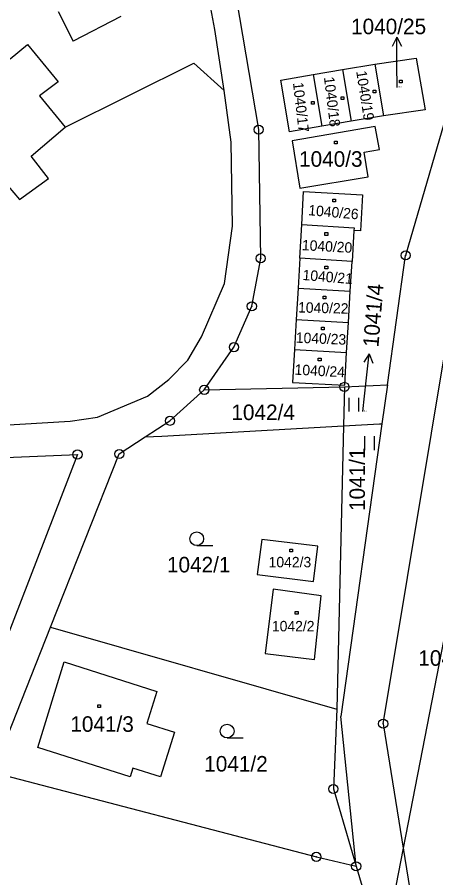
# Model space of a CAD drawing. Extents: x -468021 to -466942, y -1130484 to -1128584.
# Drawn here: x -467117.6 to -467071.8, y -1129550 to -1129455.8 of the extents above; entities that cross this region are included whole.
import ezdxf

# ---------------------------------------------------------------- set-up
doc = ezdxf.new("R2010")
doc.units = 0
doc.layers.add('DKM', color=7, linetype='Continuous')

msp = doc.modelspace()

# ---------------------------------------------------------------- linework, layer by layer
at = {"layer": 'DKM'}
for p, q in [((-467058.01, -1129423.06), (-467075.07, -1129481.88)), ((-467091.16, -1129468.11), (-467095.56, -1129441.81)), ((-467095.97, -1129457.15), (-467098.57, -1129442.61)), ((-467113.12, -1129455.2), (-467111.48, -1129458.44)), ((-467106.26, -1129455.74), (-467111.48, -1129458.44)), ((-467094.92, -1129463.83), (-467095.97, -1129457.15)), ((-467076.052, -1129458), (-467076.541, -1129459.005)), ((-467076.02, -1129461), (-467076.052, -1129458)), ((-467076.052, -1129458), (-467075.541, -1129458.994)), ((-467118.36, -1129460.37), (-467116.46, -1129458.8)), ((-467116.46, -1129458.8), (-467113.11, -1129462.9)), ((-467112.35, -1129467.85), (-467098.25, -1129460.85)), ((-467098.25, -1129460.85), (-467094.92, -1129463.83)), ((-467082, -1129461.55), (-467078.46, -1129460.95)), ((-467078.46, -1129460.95), (-467073.91, -1129460.29)), ((-467078.46, -1129460.95), (-467077.5, -1129466.6)), ((-467075.99, -1129463.49), (-467076.02, -1129461)), ((-467073.91, -1129460.29), (-467072.92, -1129465.96)), ((-467088.74, -1129462.69), (-467085.2, -1129462.09)), ((-467085.2, -1129462.09), (-467082, -1129461.55)), ((-467085.2, -1129462.09), (-467084.23, -1129467.75)), ((-467082, -1129461.55), (-467081.04, -1129467.2)), ((-467113.11, -1129462.9), (-467115.15, -1129464.42)), ((-467087.77, -1129468.35), (-467088.74, -1129462.69)), ((-467075.76, -1129462.7), (-467075.46, -1129462.7)), ((-467075.76, -1129463), (-467075.76, -1129462.7)), ((-467075.46, -1129463), (-467075.76, -1129463)), ((-467075.46, -1129462.7), (-467075.46, -1129463)), ((-467094.16, -1129469.49), (-467094.92, -1129463.83)), ((-467078.64, -1129463.78), (-467078.34, -1129463.78)), ((-467078.64, -1129464.08), (-467078.64, -1129463.78)), ((-467078.34, -1129463.78), (-467078.34, -1129464.08)), ((-467115.15, -1129464.42), (-467112.35, -1129467.85)), ((-467082.13, -1129464.53), (-467081.83, -1129464.53)), ((-467082.13, -1129464.83), (-467082.13, -1129464.53)), ((-467081.83, -1129464.83), (-467082.13, -1129464.83)), ((-467081.83, -1129464.53), (-467081.83, -1129464.83)), ((-467078.34, -1129464.08), (-467078.64, -1129464.08)), ((-467085.37, -1129465.04), (-467085.07, -1129465.04)), ((-467085.37, -1129465.34), (-467085.37, -1129465.04)), ((-467085.07, -1129465.34), (-467085.37, -1129465.34)), ((-467085.07, -1129465.04), (-467085.07, -1129465.34)), ((-467077.5, -1129466.6), (-467081.04, -1129467.2)), ((-467072.92, -1129465.96), (-467077.5, -1129466.6)), ((-467084.23, -1129467.75), (-467087.77, -1129468.35)), ((-467078.39, -1129467.77), (-467087.5, -1129469.34)), ((-467081.04, -1129467.2), (-467084.23, -1129467.75)), ((-467077.95, -1129470.31), (-467078.39, -1129467.77)), ((-467116.06, -1129471.01), (-467112.35, -1129467.85)), ((-467090.94, -1129482.21), (-467091.16, -1129468.11)), ((-467094.03, -1129478.68), (-467094.16, -1129469.49)), ((-467087.5, -1129469.34), (-467086.64, -1129474.53)), ((-467082.85, -1129469.37), (-467082.55, -1129469.37)), ((-467082.85, -1129469.67), (-467082.85, -1129469.37)), ((-467082.55, -1129469.37), (-467082.55, -1129469.67)), ((-467082.55, -1129469.67), (-467082.85, -1129469.67)), ((-467079.63, -1129470.59), (-467077.95, -1129470.31)), ((-467079.16, -1129473.3), (-467079.63, -1129470.59)), ((-467114.16, -1129473.47), (-467116.06, -1129471.01)), ((-467086.64, -1129474.53), (-467079.16, -1129473.3)), ((-467119.21, -1129473.56), (-467117.35, -1129475.75)), ((-467117.35, -1129475.75), (-467114.16, -1129473.47)), ((-467086.42, -1129478.51), (-467086.24, -1129474.89)), ((-467086.24, -1129474.89), (-467079.78, -1129475.27)), ((-467079.78, -1129475.27), (-467080.03, -1129479.19)), ((-467077.53, -1129533.15), (-467067.93, -1129475.29)), ((-467083.04, -1129475.72), (-467082.74, -1129475.72)), ((-467083.04, -1129476.02), (-467083.04, -1129475.72)), ((-467082.74, -1129476.02), (-467083.04, -1129476.02)), ((-467082.74, -1129475.72), (-467082.74, -1129476.02)), ((-467094.91, -1129484.95), (-467094.03, -1129478.68)), ((-467086.64, -1129482.2), (-467086.42, -1129478.51)), ((-467086.42, -1129478.51), (-467080.72, -1129478.85)), ((-467080.72, -1129478.85), (-467080.74, -1129479.15)), ((-467083.9, -1129479.39), (-467083.6, -1129479.39)), ((-467083.9, -1129479.69), (-467083.9, -1129479.39)), ((-467083.6, -1129479.69), (-467083.9, -1129479.69)), ((-467083.6, -1129479.39), (-467083.6, -1129479.69)), ((-467080.74, -1129479.15), (-467080.94, -1129482.54)), ((-467080.03, -1129479.19), (-467080.74, -1129479.15)), ((-467062.57, -1129480.89), (-467080.3, -1129572.39)), ((-467077.06, -1129496.04), (-467075.07, -1129481.88)), ((-467091.91, -1129487.46), (-467090.94, -1129482.21)), ((-467086.64, -1129482.2), (-467086.84, -1129485.47)), ((-467080.94, -1129482.54), (-467086.64, -1129482.2)), ((-467081.13, -1129485.81), (-467080.94, -1129482.54)), ((-467083.9, -1129483.06), (-467083.6, -1129483.06)), ((-467083.9, -1129483.36), (-467083.9, -1129483.06)), ((-467083.6, -1129483.36), (-467083.9, -1129483.36)), ((-467083.6, -1129483.06), (-467083.6, -1129483.36)), ((-467097.41, -1129490.8), (-467094.91, -1129484.95)), ((-467086.84, -1129485.47), (-467087.05, -1129488.89)), ((-467086.84, -1129485.47), (-467081.13, -1129485.81)), ((-467084.1, -1129486.33), (-467083.8, -1129486.33)), ((-467084.1, -1129486.63), (-467084.1, -1129486.33)), ((-467083.8, -1129486.33), (-467083.8, -1129486.63)), ((-467081.33, -1129489.23), (-467081.13, -1129485.81)), ((-467093.87, -1129491.93), (-467091.91, -1129487.46)), ((-467083.8, -1129486.63), (-467084.1, -1129486.63)), ((-467087.05, -1129488.89), (-467087.25, -1129492.17)), ((-467087.05, -1129488.89), (-467081.33, -1129489.23)), ((-467081.53, -1129492.51), (-467081.33, -1129489.23)), ((-467084.3, -1129489.73), (-467084, -1129489.73)), ((-467084.3, -1129490.03), (-467084.3, -1129489.73)), ((-467084, -1129490.03), (-467084.3, -1129490.03)), ((-467084, -1129489.73), (-467084, -1129490.03)), ((-467098.91, -1129493.34), (-467097.41, -1129490.8)), ((-467097.12, -1129496.6), (-467093.87, -1129491.93)), ((-467087.25, -1129492.17), (-467087.47, -1129495.81)), ((-467087.25, -1129492.17), (-467081.53, -1129492.51)), ((-467084.63, -1129493.14), (-467084.33, -1129493.14)), ((-467084.63, -1129493.44), (-467084.63, -1129493.14)), ((-467084.33, -1129493.14), (-467084.33, -1129493.44)), ((-467081.74, -1129496.09), (-467081.53, -1129492.51)), ((-467079.049, -1129492.648), (-467079.656, -1129493.587)), ((-467079.38, -1129495.63), (-467079.049, -1129492.648)), ((-467079.049, -1129492.648), (-467078.662, -1129493.697)), ((-467100.99, -1129495.46), (-467098.91, -1129493.34)), ((-467084.33, -1129493.44), (-467084.63, -1129493.44)), ((-467103.33, -1129497.31), (-467100.99, -1129495.46)), ((-467087.47, -1129495.81), (-467081.74, -1129496.09)), ((-467079.75, -1129498.96), (-467079.38, -1129495.63)), ((-467100.87, -1129499.99), (-467097.12, -1129496.6)), ((-467097.12, -1129496.6), (-467081.77, -1129496.28)), ((-467081.77, -1129496.28), (-467081.87, -1129500.54)), ((-467081.77, -1129496.28), (-467077.06, -1129496.04)), ((-467077.06, -1129496.04), (-467077.66, -1129500.31)), ((-467108.8, -1129499.61), (-467103.33, -1129497.31)), ((-467081.25, -1129498.96), (-467081.25, -1129497.46)), ((-467080.25, -1129497.46), (-467080.25, -1129498.96)), ((-467111.78, -1129500.04), (-467108.8, -1129499.61)), ((-467142.41, -1129501.77), (-467111.78, -1129500.04)), ((-467103.58, -1129501.76), (-467100.87, -1129499.99)), ((-467101.77, -1129501.66), (-467081.87, -1129500.54)), ((-467081.87, -1129500.54), (-467082.62, -1129531.55)), ((-467077.66, -1129500.31), (-467082.16, -1129532.38)), ((-467081.87, -1129500.54), (-467077.92, -1129500.32)), ((-467077.92, -1129500.32), (-467077.66, -1129500.31)), ((-467103.58, -1129501.76), (-467101.77, -1129501.66)), ((-467106.42, -1129503.62), (-467103.58, -1129501.76)), ((-467079.53, -1129503.19), (-467079.53, -1129501.69)), ((-467078.53, -1129501.69), (-467078.53, -1129503.19)), ((-467144.12, -1129505.05), (-467110.99, -1129503.68)), ((-467110.99, -1129503.68), (-467123.98, -1129537.28)), ((-467113.94, -1129522.59), (-467106.42, -1129503.62)), ((-467090.81, -1129512.99), (-467091.34, -1129516.83)), ((-467084.68, -1129513.73), (-467090.81, -1129512.99)), ((-467097.94, -1129513.66), (-467096.19, -1129513.66)), ((-467085.15, -1129517.6), (-467084.68, -1129513.73)), ((-467087.74, -1129514.05), (-467087.44, -1129514.05)), ((-467087.74, -1129514.35), (-467087.74, -1129514.05)), ((-467087.44, -1129514.35), (-467087.74, -1129514.35)), ((-467087.44, -1129514.05), (-467087.44, -1129514.35)), ((-467091.34, -1129516.83), (-467085.15, -1129517.6)), ((-467089.59, -1129518.43), (-467090.44, -1129525.47)), ((-467084.32, -1129519.14), (-467089.59, -1129518.43)), ((-467085.06, -1129526.12), (-467084.32, -1129519.14)), ((-467087.15, -1129520.86), (-467086.85, -1129520.86)), ((-467087.15, -1129521.16), (-467087.15, -1129520.86)), ((-467086.85, -1129521.16), (-467087.15, -1129521.16)), ((-467086.85, -1129520.86), (-467086.85, -1129521.16)), ((-467120.25, -1129538.49), (-467113.94, -1129522.59)), ((-467113.94, -1129522.59), (-467082.62, -1129531.55)), ((-467090.44, -1129525.47), (-467085.06, -1129526.12)), ((-467115.35, -1129535.77), (-467112.46, -1129526.37)), ((-467112.46, -1129526.37), (-467102.29, -1129529.61)), ((-467102.29, -1129529.61), (-467103.41, -1129533.12)), ((-467108.78, -1129531.09), (-467108.48, -1129531.09)), ((-467108.78, -1129531.39), (-467108.78, -1129531.09)), ((-467108.48, -1129531.39), (-467108.78, -1129531.39)), ((-467108.48, -1129531.09), (-467108.48, -1129531.39)), ((-467082.62, -1129531.55), (-467082.98, -1129540.29)), ((-467080.49, -1129548.76), (-467082.16, -1129532.38)), ((-467103.41, -1129533.12), (-467100.37, -1129534.08)), ((-467077.53, -1129533.15), (-467072.44, -1129564.85)), ((-467100.37, -1129534.08), (-467101.92, -1129538.98)), ((-467094.61, -1129534.71), (-467092.86, -1129534.71)), ((-467105.24, -1129538.95), (-467115.35, -1129535.77)), ((-467104.95, -1129538.03), (-467105.24, -1129538.95)), ((-467101.92, -1129538.98), (-467104.95, -1129538.03)), ((-467120.25, -1129538.49), (-467084.84, -1129547.73)), ((-467082.98, -1129540.29), (-467080.49, -1129548.76)), ((-467084.84, -1129547.73), (-467080.49, -1129548.76)), ((-467080.49, -1129548.76), (-467075.63, -1129565.24))]:
    msp.add_line(p, q, dxfattribs=at)
for centre, radius in [((-467091.16, -1129468.11), 0.5), ((-467091.16, -1129468.11), 0.01), ((-467090.94, -1129482.21), 0.5), ((-467075.07, -1129481.88), 0.5), ((-467075.07, -1129481.88), 0.01), ((-467090.94, -1129482.21), 0.01), ((-467091.91, -1129487.46), 0.5), ((-467091.91, -1129487.46), 0.01), ((-467093.87, -1129491.93), 0.5), ((-467093.87, -1129491.93), 0.01), ((-467081.77, -1129496.28), 0.5), ((-467097.12, -1129496.6), 0.5), ((-467097.12, -1129496.6), 0.01), ((-467081.77, -1129496.28), 0.01), ((-467100.87, -1129499.99), 0.5), ((-467100.87, -1129499.99), 0.01), ((-467110.99, -1129503.68), 0.5), ((-467106.42, -1129503.62), 0.5), ((-467110.99, -1129503.68), 0.01), ((-467106.42, -1129503.62), 0.01), ((-467097.94, -1129512.91), 0.75), ((-467077.53, -1129533.15), 0.5), ((-467094.61, -1129533.96), 0.75), ((-467077.53, -1129533.15), 0.01), ((-467082.98, -1129540.29), 0.5), ((-467082.98, -1129540.29), 0.01), ((-467084.84, -1129547.73), 0.5), ((-467084.84, -1129547.73), 0.01), ((-467080.49, -1129548.76), 0.5), ((-467080.49, -1129548.76), 0.01)]:
    msp.add_circle(centre, radius, dxfattribs=at)

# ---------------------------------------------------------------- texts
for s, height, p in [('1040/25', 1.7, (-467081.047, -1129457.67)), ('1040/25', 0.1, (-467075.99, -1129463.49)), ('1040/3', 1.7, (-467086.74, -1129472.18)), ('1042/4', 1.7, (-467094.15, -1129499.91)), ('1041/4', 0.1, (-467079.75, -1129498.96)), ('1042/1', 1.7, (-467101.2, -1129516.59)), ('1042/3', 1.14, (-467090.07, -1129516.03)), ('1042/2', 1.14, (-467089.71, -1129523.04)), ('1048/1', 1.7, (-467073.69, -1129526.81)), ('1041/3', 1.7, (-467111.78, -1129534.04)), ('1041/2', 1.7, (-467097.12, -1129538.39))]:
    msp.add_text(s, height=height, dxfattribs=at).set_placement(p)
for s, height, rotation, p in [('1040/19', 1.14, 279.01935, (-467080.49, -1129461.75)), ('1040/17', 1.14, 276.62076, (-467087.41, -1129463)), ('1040/18', 1.14, 277.02837, (-467084.02, -1129462.4)), ('1040/26', 1.14, 355.1355, (-467085.76, -1129477.48)), ('1040/20', 1.14, 356.8779, (-467086.45, -1129481.31)), ('1040/21', 1.14, 355.23639, (-467086.39, -1129484.57)), ('1041/4', 1.7, 85.37184, (-467078.05, -1129491.99)), ('1040/22', 1.14, 358.5312, (-467086.86, -1129488.13)), ('1040/23', 1.14, 357.62814, (-467087.11, -1129491.44)), ('1040/24', 1.14, 356.98725, (-467087.25, -1129494.94)), ('1041/1', 1.7, 90, (-467079.53, -1129509.87))]:
    msp.add_text(s, height=height, rotation=rotation, dxfattribs=at).set_placement(p)

doc.saveas('drawing.dxf')
